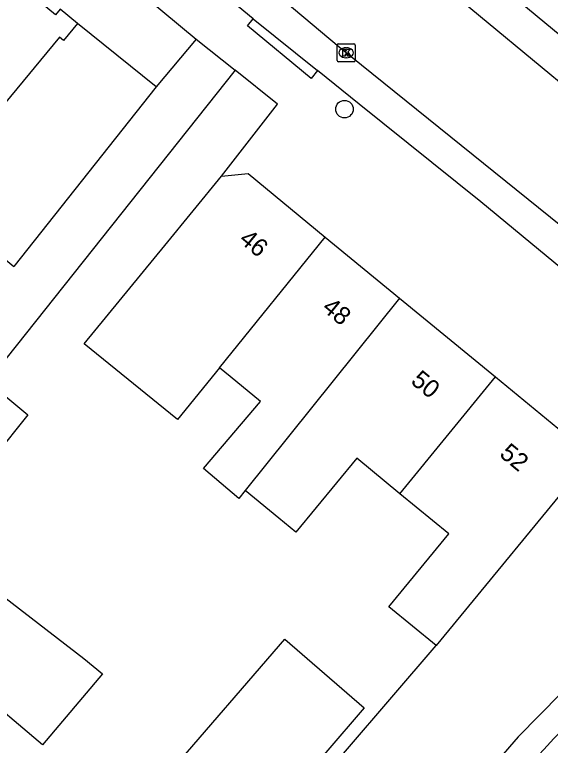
# Model space of a CAD drawing. Extents: x 158352 to 159489, y 383828 to 384597.
# Drawn here: x 159255.66 to 159285.57, y 384214.21 to 384254.99 of the extents above; entities that cross this region are included whole.
import ezdxf

# ---------------------------------------------------------------- set-up
doc = ezdxf.new("R2010")
doc.units = 0
for name, color, linetype in [('IMGEO_Boom', 7, 'Continuous'), ('IMGEO_Fietspad_gesloten', 7, 'Continuous'), ('IMGEO_Kolk', 7, 'Continuous'), ('IMGEO_Pand', 7, 'Continuous'), ('IMGEO_Pand_nummerreeks', 7, 'Continuous'), ('IMGEO_Rijbaan_lokaal_open', 7, 'Continuous'), ('IMGEO_Voetpad_open', 7, 'Continuous')]:
    doc.layers.add(name, color=color, linetype=linetype)

msp = doc.modelspace()

# ---------------------------------------------------------------- linework, layer by layer
at = {"layer": 'IMGEO_Boom'}
msp.add_circle((159274.076, 384249.717), 0.489, dxfattribs=at)
at = {"layer": 'IMGEO_Fietspad_gesloten'}
for centre, radius, start, end in [((159385.259, 384123.185), 133.186, 134.37029, 144.14168), ((159366.337, 384138.104), 111.09, 135.631, 149.30998)]:
    msp.add_arc(centre, radius, start, end, dxfattribs=at)
at = {"layer": 'IMGEO_Kolk'}
for p, q in [((159273.746, 384253.363), (159274.598, 384253.363)), ((159273.671, 384252.437), (159273.671, 384253.289)), ((159274.159, 384253.143), (159274.184, 384253.143)), ((159274.672, 384253.289), (159274.672, 384252.437)), ((159274.182, 384252.583), (159274.157, 384252.583)), ((159274.598, 384252.363), (159273.746, 384252.363))]:
    msp.add_line(p, q, dxfattribs=at)
for points in [[(159273.746, 384253.363), (159274.598, 384253.363)], [(159273.671, 384252.437), (159273.671, 384253.289)], [(159273.992, 384253.063), (159274.115, 384253.063), (159274.115, 384252.912), (159274.245, 384253.063), (159274.409, 384253.063), (159274.263, 384252.912), (159274.416, 384252.663), (159274.264, 384252.663), (159274.179, 384252.827), (159274.115, 384252.76), (159274.115, 384252.663), (159273.992, 384252.663), (159273.992, 384253.063)], [(159274.672, 384253.289), (159274.672, 384252.437)], [(159274.598, 384252.363), (159273.746, 384252.363)]]:
    msp.add_lwpolyline(points, dxfattribs=at)
for centre, start, end in [((159273.748, 384253.287), 91.552, 178.448), ((159273.748, 384253.287), 91.552, 178.448), ((159274.596, 384253.287), 1.552, 88.448), ((159274.596, 384253.287), 1.552, 88.448), ((159273.748, 384252.439), 181.552, 268.448), ((159273.748, 384252.439), 181.552, 268.448), ((159274.596, 384252.439), 271.552, 358.448), ((159274.596, 384252.439), 271.552, 358.448)]:
    msp.add_arc(centre, 0.0765, start, end, dxfattribs=at)
for centre, major_axis, ratio, start_param, end_param in [((159274.158, 384252.863), (-0.387, 0.002), 0.722429, 4.712389, 7.853982), ((159274.183, 384252.863), (-0.39, 0.002), 0.717154, 1.570796, 4.712389)]:
    msp.add_ellipse(centre, major_axis=major_axis, ratio=ratio, start_param=start_param, end_param=end_param, dxfattribs=at)
at = {"layer": 'IMGEO_Pand'}
for points in [[(159259.175, 384254.496), (159258.211, 384255.293), (159257.952, 384254.979), (159254.252, 384258.035)], [(159259.175, 384254.496), (159258.391, 384253.548), (159258.158, 384253.74), (159255.071, 384250), (159249.585, 384242.945), (159251.614, 384241.277), (159253.062, 384243.037), (159255.624, 384240.93)], [(159267.215, 384245.97), (159268.705, 384246.115), (159273.008, 384242.577)], [(159267.097, 384235.284), (159264.752, 384232.39), (159259.55, 384236.623), (159264.04, 384242.108), (159267.215, 384245.97)], [(159267.097, 384235.284), (159273.008, 384242.577)], [(159273.008, 384242.577), (159277.152, 384239.169)], [(159277.152, 384239.169), (159268.535, 384228.434)], [(159277.152, 384239.169), (159282.505, 384234.768)], [(159268.535, 384228.434), (159268.173, 384227.994), (159266.206, 384229.669), (159269.384, 384233.403), (159267.686, 384234.8), (159267.391, 384235.042), (159267.097, 384235.284)], [(159277.17, 384228.252), (159282.505, 384234.768)], [(159282.505, 384234.768), (159287.878, 384230.35)], [(159277.17, 384228.252), (159274.764, 384230.23), (159271.37, 384226.102), (159270.412, 384226.89), (159268.535, 384228.434)], [(159287.878, 384230.35), (159279.192, 384219.779)], [(159279.192, 384219.779), (159276.559, 384221.944), (159279.9, 384226.007), (159277.17, 384228.252)], [(159293.336, 384225.862), (159293.268, 384224.322), (159283.782, 384214.684), (159276.829, 384206.668)], [(159270.753, 384220.133), (159275.174, 384216.306), (159268.763, 384208.821), (159264.246, 384212.617), (159270.753, 384220.133)], [(159276.829, 384206.668), (159273.001, 384209.885), (159271.668, 384211.004), (159279.192, 384219.779)]]:
    msp.add_lwpolyline(points, dxfattribs=at)
at = {"layer": 'IMGEO_Rijbaan_lokaal_open'}
for points in [[(159301.9, 384238.141), (159225.161, 384301.587)], [(159236.448, 384284.522), (159273.782, 384253.186), (159296.711, 384234.727)], [(159265.789, 384253.623), (159263.561, 384250.962)], [(159265.789, 384253.623), (159267.974, 384251.882)], [(159267.974, 384251.882), (159254.138, 384234.517), (159256.39, 384232.665), (159250.862, 384225.738), (159259.521, 384219.068), (159260.569, 384218.206), (159257.209, 384214.238), (159226.979, 384239.835), (159229.208, 384242.54), (159228.9, 384242.794)], [(159263.561, 384250.962), (159255.624, 384240.93)]]:
    msp.add_lwpolyline(points, dxfattribs=at)
at = {"layer": 'IMGEO_Voetpad_open'}
for points in [[(159229.38, 384300.734), (159241.358, 384290.832), (159287.517, 384252.693), (159290.776, 384250), (159293.064, 384248.09), (159293.416, 384247.796), (159300.775, 384241.686)], [(159247.498, 384268.802), (159265.789, 384253.623)], [(159268.987, 384254.75), (159265.843, 384257.361)], [(159272.572, 384251.868), (159272.208, 384251.427), (159268.669, 384254.365), (159268.987, 384254.75)], [(159268.987, 384254.75), (159272.572, 384251.868)], [(159263.561, 384250.962), (159259.175, 384254.496)], [(159267.215, 384245.97), (159270.336, 384250), (159267.974, 384251.882)], [(159293.173, 384235.055), (159281.694, 384244.536), (159274.896, 384250), (159272.572, 384251.868)]]:
    msp.add_lwpolyline(points, dxfattribs=at)

# ---------------------------------------------------------------- texts
at = {"layer": 'IMGEO_Pand_nummerreeks'}
for s, rotation, p in [('46', 320.569, (159268.135, 384242.337)), ('48', 320.569, (159272.767, 384238.528)), ('50', 320.569, (159277.724, 384234.453)), ('52', 320.571, (159282.675, 384230.381))]:
    msp.add_text(s, height=1, rotation=rotation, dxfattribs=at).set_placement(p)

doc.saveas('drawing.dxf')
